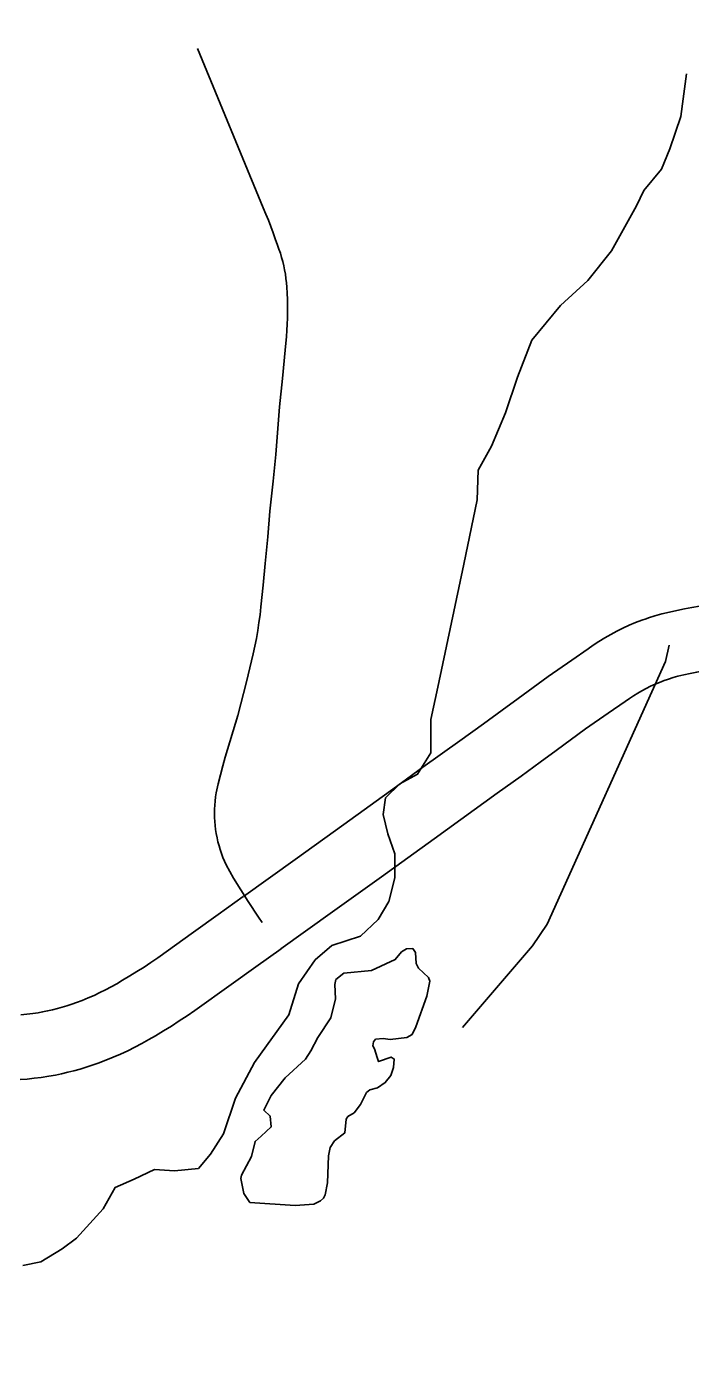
# Model space of a CAD drawing. Extents: x -19 to 366, y -4 to 359.
# Drawn here: x 153.672 to 154.161, y 184.765 to 185.739 of the extents above; entities that cross this region are included whole.
import ezdxf

# ---------------------------------------------------------------- set-up
doc = ezdxf.new("R2010")
doc.units = 0
for name, color, linetype in [('R_Contour Annot', 7, 'Continuous'), ('R_ROW', 7, 'Continuous'), ('R_Temp Easement', 7, 'Continuous'), ('Sheet Fence', 7, 'Continuous')]:
    doc.layers.add(name, color=color, linetype=linetype)

msp = doc.modelspace()

# ---------------------------------------------------------------- linework, layer by layer
at = {"layer": 'R_Contour Annot'}
for p, q in [((154.14352, 185.25853), (154.14351, 185.25853)), ((153.8595, 185.06055), (153.85945, 185.06051))]:
    msp.add_line(p, q, dxfattribs=at)
for points in [[(154.18607, 185.31444), (154.17321, 185.31328), (154.16714, 185.31236), (154.1616, 185.31143), (154.15609, 185.3104), (154.15058, 185.30929), (154.14509, 185.30808), (154.13935, 185.30672), (154.13437, 185.30533), (154.12957, 185.30381), (154.12795, 185.30325)], [(154.12794, 185.30325), (154.1248, 185.30215), (154.12008, 185.30034), (154.11543, 185.29839), (154.11082, 185.29628), (154.10631, 185.29404), (154.10188, 185.29167), (154.0975, 185.28916), (154.09319, 185.2865), (154.08895, 185.2837), (154.08527, 185.28108), (154.07317, 185.27276), (154.05581, 185.2607), (154.03389, 185.24445), (154.02214, 185.23598), (154.00836, 185.22587), (153.99093, 185.21346), (153.96387, 185.19394), (153.94441, 185.17977), (153.90571, 185.15193), (153.86981, 185.12622), (153.83185, 185.09898)], [(154.14351, 185.25853), (154.14446, 185.25886), (154.14787, 185.25994), (154.15121, 185.26087), (154.15563, 185.26192), (154.16035, 185.26296), (154.16511, 185.26392), (154.16986, 185.2648), (154.17464, 185.26561), (154.1789, 185.26626), (154.19032, 185.26728)], [(153.85945, 185.06051), (153.89739, 185.08774), (153.93333, 185.11347), (153.97216, 185.14141), (153.99165, 185.15559), (154.01851, 185.17497), (154.0361, 185.18749), (154.04999, 185.19768), (154.06184, 185.20622), (154.08343, 185.22223), (154.10009, 185.23381), (154.1124, 185.24227), (154.11572, 185.24464), (154.11868, 185.24659), (154.12172, 185.24847), (154.12484, 185.25025), (154.12801, 185.25195), (154.1312, 185.25354), (154.13444, 185.25502), (154.13774, 185.2564), (154.14108, 185.25768), (154.14352, 185.25853)], [(153.83179, 185.09894), (153.81328, 185.08559), (153.79528, 185.0727), (153.76894, 185.05392), (153.76389, 185.05044), (153.75879, 185.04705), (153.75362, 185.04373), (153.74843, 185.04051), (153.74303, 185.0373), (153.73879, 185.0348), (153.73468, 185.03251), (153.73053, 185.03032), (153.7263, 185.02823), (153.72204, 185.02624), (153.71774, 185.02436), (153.71337, 185.02257), (153.70908, 185.02094), (153.7057, 185.01978), (153.70218, 185.01864), (153.69864, 185.01758), (153.69509, 185.01659), (153.6915, 185.01567), (153.68788, 185.01483), (153.68429, 185.01406), (153.68095, 185.01342), (153.67696, 185.01285), (153.67265, 185.0123), (153.6683, 185.01184)], [(153.66772, 184.96425), (153.67292, 184.96472), (153.67811, 184.96527), (153.68329, 184.96592), (153.68877, 184.96671), (153.69368, 184.96765), (153.69823, 184.96862), (153.70275, 184.96968), (153.70729, 184.97084), (153.71177, 184.97208), (153.71626, 184.97343), (153.72067, 184.97485), (153.72521, 184.97641), (153.73076, 184.97853), (153.73617, 184.98074), (153.74155, 184.98309), (153.74682, 184.98555), (153.75206, 184.98815), (153.75724, 184.99087), (153.76235, 184.99372), (153.76719, 184.99658), (153.77301, 185.00004), (153.77889, 185.00369), (153.78469, 185.00741), (153.79045, 185.01124), (153.79612, 185.01516), (153.8228, 185.03417), (153.84092, 185.04714), (153.8595, 185.06055)]]:
    msp.add_lwpolyline(points, dxfattribs=at)
at = {"layer": 'R_ROW'}
for points in [[(153.84637, 185.6054), (153.79809, 185.72257)], [(153.84637, 185.6054), (153.84838, 185.60074), (153.85024, 185.59622), (153.85204, 185.59167), (153.85371, 185.5871), (153.85532, 185.58249), (153.85685, 185.57786), (153.85798, 185.57492), (153.85902, 185.57194), (153.85994, 185.56892), (153.86079, 185.56587), (153.86152, 185.5628), (153.86218, 185.55969), (153.86272, 185.55657), (153.86317, 185.55342), (153.86353, 185.55027), (153.86376, 185.5471), (153.86404, 185.54255), (153.86422, 185.538), (153.86431, 185.53344), (153.86431, 185.52889), (153.86423, 185.52433), (153.86406, 185.51978), (153.86381, 185.51523), (153.86348, 185.51068), (153.86256, 185.5008), (153.86053, 185.47994), (153.85832, 185.45902), (153.85564, 185.42405), (153.8537, 185.40428), (153.85139, 185.38227), (153.84992, 185.36334), (153.84793, 185.34375), (153.84639, 185.32784), (153.84478, 185.31192), (153.84408, 185.30611), (153.84328, 185.30032), (153.84239, 185.29454), (153.84137, 185.28878), (153.84027, 185.28303), (153.83904, 185.27731), (153.83415, 185.25687), (153.8277, 185.23197), (153.81852, 185.20148), (153.8167, 185.19492), (153.81498, 185.18834), (153.81335, 185.18174), (153.81178, 185.17512), (153.81134, 185.17215), (153.81101, 185.16916), (153.81076, 185.16616), (153.81062, 185.16316), (153.81059, 185.16015), (153.81065, 185.15714), (153.81084, 185.15414), (153.81112, 185.15115), (153.81147, 185.14814), (153.81194, 185.14516), (153.8125, 185.14219), (153.81318, 185.13924), (153.81395, 185.13631), (153.81482, 185.13342), (153.81581, 185.13056), (153.81686, 185.12773), (153.81803, 185.12494), (153.8193, 185.12219), (153.82463, 185.11249), (153.83526, 185.0953), (153.84292, 185.08371), (153.84565, 185.07975)], [(153.99293, 185.00264), (154.04442, 185.06263), (154.05525, 185.0785), (154.14207, 185.27169), (154.14485, 185.28368)]]:
    msp.add_lwpolyline(points, dxfattribs=at)
at = {"layer": 'R_Temp Easement'}
for points in [[(153.66983, 184.82765), (153.68296, 184.83028), (153.69872, 184.83991), (153.70922, 184.84779), (153.72882, 184.86925), (153.73757, 184.88501), (153.75157, 184.89114), (153.76645, 184.89815), (153.78133, 184.89727), (153.79884, 184.89903), (153.80759, 184.90953), (153.81722, 184.92442), (153.82597, 184.9507), (153.83998, 184.97697), (153.86536, 185.012), (153.87236, 185.03477), (153.88461, 185.05228), (153.89687, 185.06279), (153.91787, 185.0698), (153.931, 185.08206), (153.93888, 185.0952), (153.94326, 185.11271), (153.94326, 185.13023), (153.93801, 185.14511), (153.9345, 185.15913), (153.93626, 185.17139), (153.94676, 185.1819), (153.95989, 185.1889), (153.96952, 185.20467), (153.96952, 185.22919), (153.97477, 185.25283), (153.99402, 185.34339), (154.00364, 185.39068), (154.00452, 185.41257), (154.01415, 185.43009), (154.02465, 185.45461), (154.0334, 185.48088), (154.04391, 185.50803), (154.06491, 185.53343), (154.08504, 185.55182), (154.10255, 185.57371), (154.12093, 185.60673), (154.12618, 185.61812), (154.13931, 185.63388), (154.14544, 185.64877), (154.15331, 185.67241), (154.15506, 185.68555), (154.15769, 185.70394)], [(153.86248, 184.9655), (153.8774, 184.97943), (153.88154, 184.98534), (153.88662, 184.99523), (153.89624, 185.00971), (153.89959, 185.02378), (153.89899, 185.03422), (153.89973, 185.03783), (153.90559, 185.04261), (153.92604, 185.04461), (153.94344, 185.05266), (153.94797, 185.05819), (153.95175, 185.06049), (153.9563, 185.0607), (153.95839, 185.05767), (153.9588, 185.0497), (153.96052, 185.04629), (153.96793, 185.03949), (153.96889, 185.03665), (153.96665, 185.02562), (153.95859, 185.00299), (153.95596, 184.99747), (153.95199, 184.99536), (153.93968, 184.99378), (153.93456, 184.99452), (153.92907, 184.99411), (153.92756, 184.99201), (153.927, 184.98916), (153.92815, 184.98689), (153.93025, 184.98063), (153.93121, 184.9776), (153.94048, 184.98087), (153.94276, 184.97936), (153.94221, 184.97329), (153.94034, 184.9672), (153.93619, 184.96205), (153.93033, 184.95823), (153.92484, 184.95668), (153.92239, 184.95477), (153.91806, 184.94602), (153.91316, 184.93992), (153.90862, 184.93705), (153.9073, 184.93514), (153.90639, 184.92507), (153.89883, 184.91915), (153.89563, 184.91439), (153.89451, 184.9083), (153.89364, 184.88836), (153.89196, 184.87962), (153.89065, 184.87714)], [(153.86983, 184.87173), (153.83666, 184.87404), (153.83228, 184.88066), (153.82997, 184.89147), (153.83053, 184.89413), (153.83787, 184.90784), (153.84048, 184.91887), (153.84483, 184.92269), (153.85238, 184.92956), (153.85159, 184.93753), (153.84684, 184.94187), (153.8523, 184.95253), (153.86248, 184.9655)], [(153.89065, 184.87714), (153.88857, 184.87505), (153.88365, 184.87274), (153.86983, 184.87173)]]:
    msp.add_lwpolyline(points, dxfattribs=at)
at = {"layer": 'Sheet Fence'}
for points in [[(154.11585, 1.87092), (153.9063, 10.48743), (153.69602, 19.10409), (153.48501, 27.72087), (153.27327, 36.3378), (153.0608, 44.95486), (152.84759, 53.57206), (152.63366, 62.1894), (152.419, 70.80688), (152.20362, 79.42449), (151.98751, 88.04225), (151.77068, 96.66014), (151.55312, 105.27817), (151.33484, 113.89634), (151.11584, 122.51465), (150.89612, 131.13311), (150.67568, 139.7517), (150.45452, 148.37043), (150.23264, 156.98931), (150.01005, 165.60832), (149.78674, 174.22748), (149.56272, 182.84677), (149.33799, 191.46621), (149.11254, 200.0858), (148.88638, 208.70552), (148.65952, 217.32539), (148.43194, 225.9454), (148.20366, 234.56555), (147.97466, 243.18584), (147.74497, 251.80628), (147.51457, 260.42687), (147.28346, 269.04759), (147.05165, 277.66846), (146.81914, 286.28948), (146.58593, 294.91064), (146.35202, 303.53194), (146.11742, 312.15339), (145.88211, 320.77499), (145.64611, 329.39673), (145.40941, 338.01861), (145.17202, 346.64065)], [(0, 180.89994), (7.12284, 180.90436), (14.24566, 180.9176), (21.36847, 180.93968), (28.49124, 180.97058), (35.61397, 181.01031), (42.73664, 181.05888), (49.85925, 181.11627), (56.98178, 181.18249), (64.10422, 181.25754), (71.22656, 181.34142), (78.3488, 181.43413), (85.47091, 181.53567), (92.5929, 181.64603), (99.71474, 181.76523), (106.83643, 181.89325), (113.95795, 182.0301), (121.0793, 182.17578), (128.20046, 182.33029), (135.32143, 182.49362), (142.44218, 182.66579), (149.56272, 182.84677), (156.68303, 183.03659), (163.8031, 183.23523), (170.92291, 183.4427), (178.04247, 183.65899), (185.16175, 183.88411), (192.28074, 184.11805), (199.39944, 184.36082), (206.51784, 184.61242), (213.63591, 184.87283), (220.75366, 185.14207), (227.87107, 185.42014), (234.98813, 185.70702), (242.10483, 186.00273), (249.22115, 186.30726), (256.33709, 186.62061), (263.45264, 186.94279), (270.56779, 187.27378), (277.68251, 187.61359), (284.79682, 187.96222), (291.91068, 188.31967), (299.02409, 188.68594), (306.13705, 189.06103), (313.24954, 189.44494), (320.36154, 189.83766), (327.47305, 190.23919), (334.58406, 190.64954), (341.69455, 191.06871)]]:
    msp.add_spline(points, degree=3, dxfattribs=at)

doc.saveas('drawing.dxf')
